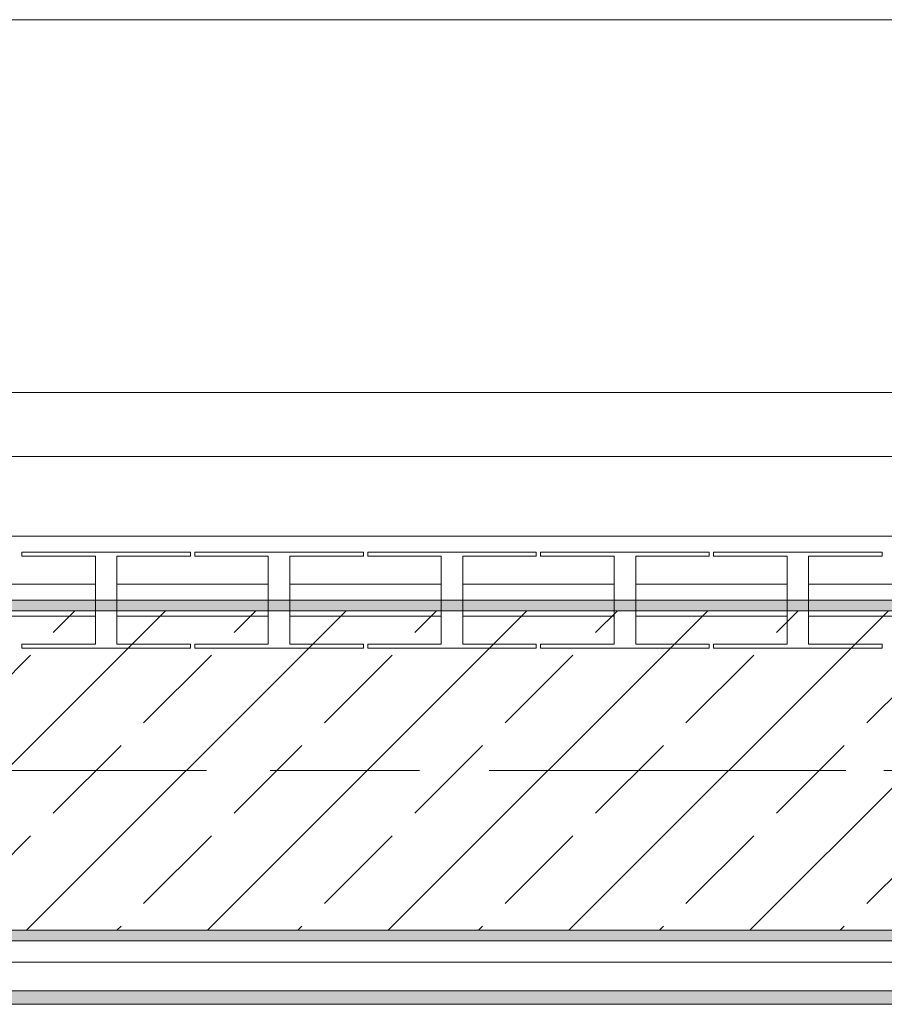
# Model space of a CAD drawing. Header units: metres. Extents: x -3.6 to 84.5, y -11 to 16.8.
# Tile 278 of 656: x 52.7 to 53.5, y 12.9 to 13.9. Entities that reach past the tile are written whole.
import ezdxf

# ---------------------------------------------------------------- set-up
doc = ezdxf.new("R2010")
doc.units = ezdxf.units.M
doc.header["$MEASUREMENT"] = 0
doc.linetypes.add('Achse', pattern=[0.2, 0.1, -0.05, 0, -0.05])
doc.linetypes.add('Strichlinie doppelt', pattern=[0.546806, 0.264583, -0.105833, 0.070556, -0.105833])
for name, color, linetype in [('301 - Elemente.Linie', 7, 'Continuous'), ('451 - Universal.Achsen Raster', 7, 'Continuous'), ('604 - Struktur.Wand Aussen', 7, 'Continuous'), ('608 - Struktur.Träger', 7, 'Continuous'), ('653 - Abdeckung.TB Verkofferung', 7, 'Continuous')]:
    doc.layers.add(name, color=color, linetype=linetype)
pattern_1 = [(45, (0, 0), (-0.01767767, 0.01767767), [0, -0.025])]

msp = doc.modelspace()

# ---------------------------------------------------------------- hatches: boundary and pattern name
at = {"layer": '608 - Struktur.Träger', "linetype": 'Continuous', "lineweight": 0, "true_color": 0x000000}
h = msp.add_hatch(dxfattribs=at)
h.set_pattern_fill('Gips_0001', color=18, style=0, pattern_type=2)
h.set_pattern_definition(pattern_1)
h.paths.add_polyline_path([(51.08999, 13.30998), (51.08999, 13.29998), (54.36999, 13.29998), (54.36999, 13.30998)])
h = msp.add_hatch(dxfattribs=at)
h.set_pattern_fill('Beton__Stahlbeton_0001', color=18, style=0, pattern_type=2)
h.set_pattern_definition([(45, (0, 0), (-0.08485281, 0.08485281), []), (45, (-0.04243, 0.04243), (-0.08485281, 0.08485281), [0.09, -0.03])])
h.paths.add_polyline_path([(50.77999, 12.99998), (51.08999, 12.99998), (54.36999, 12.99998), (54.68999, 12.99998), (57.96999, 12.99998), (58.28999, 12.99998), (61.56999, 12.99998), (61.87999, 12.99998), (61.87999, 13.29998), (61.56999, 13.29998), (58.28999, 13.29998), (57.96999, 13.29998), (54.68999, 13.29998), (54.36999, 13.29998), (51.08999, 13.29998), (50.77999, 13.29998)])
h = msp.add_hatch(dxfattribs=at)
h.set_pattern_fill('Gips_0001', color=18, style=0, pattern_type=2)
h.set_pattern_definition(pattern_1)
h.paths.add_polyline_path([(51.08999, 12.99998), (51.08999, 12.98998), (54.36999, 12.98998), (54.36999, 12.99998)])
at = {"layer": '653 - Abdeckung.TB Verkofferung', "linetype": 'Continuous', "lineweight": 0, "true_color": 0x000000}
h = msp.add_hatch(dxfattribs=at)
h.set_pattern_fill('Gips_0001', color=18, style=0, pattern_type=2)
h.set_pattern_definition(pattern_1)
h.paths.add_polyline_path([(50.99003, 12.93048), (58.02999, 12.93048), (58.02999, 12.94298), (50.99003, 12.94298)])

# ---------------------------------------------------------------- linework, layer by layer
at = {"layer": '301 - Elemente.Linie', "color": 7, "linetype": 'Continuous', "lineweight": 9}
for p, q in [((53.98499, 13.37), (51.58499, 13.37)), ((52.70667, 13.35125), (52.70667, 13.355)), ((52.70667, 13.35125), (52.70667, 13.355)), ((52.70667, 13.355), (52.86493, 13.355)), ((52.77565, 13.35125), (52.70667, 13.35125)), ((52.77565, 13.26875), (52.77565, 13.35125)), ((52.86493, 13.35125), (52.79594, 13.35125)), ((52.79594, 13.35125), (52.79594, 13.26875)), ((52.86493, 13.355), (52.86493, 13.35125)), ((52.86899, 13.35125), (52.86899, 13.355)), ((52.86899, 13.355), (53.02724, 13.355)), ((52.93797, 13.35125), (52.86899, 13.35125)), ((52.93797, 13.26875), (52.93797, 13.35125)), ((53.02724, 13.35125), (52.95826, 13.35125)), ((52.95826, 13.35125), (52.95826, 13.26875)), ((53.02724, 13.355), (53.02724, 13.35125)), ((53.02724, 13.355), (53.02724, 13.35125)), ((53.0313, 13.35125), (53.0313, 13.355)), ((53.0313, 13.355), (53.18956, 13.355)), ((53.10028, 13.35125), (53.0313, 13.35125)), ((53.10028, 13.26875), (53.10028, 13.35125)), ((53.18956, 13.35125), (53.12057, 13.35125)), ((53.12057, 13.35125), (53.12057, 13.26875)), ((53.18956, 13.355), (53.18956, 13.35125)), ((53.19362, 13.35125), (53.19362, 13.355)), ((53.19362, 13.35125), (53.19362, 13.355)), ((53.19362, 13.355), (53.35187, 13.355)), ((53.2626, 13.35125), (53.19362, 13.35125)), ((53.2626, 13.26875), (53.2626, 13.35125)), ((53.35187, 13.35125), (53.28289, 13.35125)), ((53.28289, 13.35125), (53.28289, 13.26875)), ((53.35187, 13.355), (53.35187, 13.35125)), ((53.35187, 13.355), (53.35187, 13.35125)), ((53.35593, 13.35125), (53.35593, 13.355)), ((53.35593, 13.355), (53.51419, 13.355)), ((53.42492, 13.35125), (53.35593, 13.35125)), ((53.42492, 13.26875), (53.42492, 13.35125)), ((53.51419, 13.35125), (53.4452, 13.35125)), ((53.4452, 13.35125), (53.4452, 13.26875)), ((53.51419, 13.355), (53.51419, 13.35125)), ((52.77565, 13.325), (52.63363, 13.325)), ((52.93797, 13.325), (52.79594, 13.325)), ((53.10028, 13.325), (52.95826, 13.325)), ((53.2626, 13.325), (53.12057, 13.325)), ((53.42492, 13.325), (53.28289, 13.325)), ((53.58723, 13.325), (53.4452, 13.325)), ((52.77565, 13.295), (52.63363, 13.295)), ((52.93797, 13.295), (52.79594, 13.295)), ((53.10028, 13.295), (52.95826, 13.295)), ((53.2626, 13.295), (53.12057, 13.295)), ((53.42492, 13.295), (53.28289, 13.295)), ((53.58723, 13.295), (53.4452, 13.295)), ((52.70667, 13.265), (52.70667, 13.26875)), ((52.70667, 13.265), (52.70667, 13.26875)), ((52.70667, 13.26875), (52.77565, 13.26875)), ((52.79594, 13.26875), (52.86493, 13.26875)), ((52.86493, 13.26875), (52.86493, 13.265)), ((52.86899, 13.265), (52.86899, 13.26875)), ((52.86899, 13.26875), (52.93797, 13.26875)), ((52.95826, 13.26875), (53.02724, 13.26875)), ((53.02724, 13.26875), (53.02724, 13.265)), ((53.02724, 13.26875), (53.02724, 13.265)), ((53.0313, 13.265), (53.0313, 13.26875)), ((53.0313, 13.26875), (53.10028, 13.26875)), ((53.12057, 13.26875), (53.18956, 13.26875)), ((53.18956, 13.26875), (53.18956, 13.265)), ((53.19362, 13.265), (53.19362, 13.26875)), ((53.19362, 13.265), (53.19362, 13.26875)), ((53.19362, 13.26875), (53.2626, 13.26875)), ((53.28289, 13.26875), (53.35187, 13.26875)), ((53.35187, 13.26875), (53.35187, 13.265)), ((53.35187, 13.26875), (53.35187, 13.265)), ((53.35593, 13.265), (53.35593, 13.26875)), ((53.35593, 13.26875), (53.42492, 13.26875)), ((53.4452, 13.26875), (53.51419, 13.26875)), ((53.51419, 13.26875), (53.51419, 13.265)), ((52.86493, 13.265), (52.70667, 13.265)), ((52.86493, 13.265), (52.70667, 13.265)), ((53.02724, 13.265), (52.86899, 13.265)), ((53.02724, 13.265), (52.86899, 13.265)), ((53.18956, 13.265), (53.0313, 13.265)), ((53.18956, 13.265), (53.0313, 13.265)), ((53.35187, 13.265), (53.19362, 13.265)), ((53.35187, 13.265), (53.19362, 13.265)), ((53.51419, 13.265), (53.35593, 13.265)), ((53.51419, 13.265), (53.35593, 13.265))]:
    msp.add_line(p, q, dxfattribs=at)
at = {"layer": '451 - Universal.Achsen Raster', "color": 160, "linetype": 'Strichlinie doppelt', "lineweight": 9, "true_color": 0x3232ff}
msp.add_line((64.93502, 13.14998), (-3.175, 13.14998), dxfattribs=at)
at = {"layer": '604 - Struktur.Wand Aussen', "color": 7, "linetype": 'Continuous', "lineweight": 13}
for p, q in [((53.965, 13.855), (51.565, 13.855)), ((51.565, 13.445), (53.965, 13.445))]:
    msp.add_line(p, q, dxfattribs=at)
at = {"layer": '608 - Struktur.Träger', "color": 7, "linetype": 'Continuous', "lineweight": 13}
for p, q in [((50.77999, 13.30998), (61.87999, 13.30998)), ((54.36999, 13.29998), (51.08999, 13.29998)), ((50.77999, 12.98998), (61.87999, 12.98998))]:
    msp.add_line(p, q, dxfattribs=at)
at = {"layer": '608 - Struktur.Träger', "color": 7, "linetype": 'Continuous', "lineweight": 5}
for p, q in [((54.36999, 13.30998), (51.08999, 13.30998)), ((54.36999, 12.98998), (51.08999, 12.98998))]:
    msp.add_line(p, q, dxfattribs=at)
at = {"layer": '608 - Struktur.Träger', "color": 7, "linetype": 'Achse', "lineweight": 9}
msp.add_line((50.77999, 13.14998), (61.87999, 13.14998), dxfattribs=at)
at = {"layer": '608 - Struktur.Träger', "color": 7, "linetype": 'Continuous', "lineweight": 13, "flags": 128}
msp.add_lwpolyline([(61.87999, 12.99998), (61.56999, 12.99998), (58.28999, 12.99998), (57.96999, 12.99998), (54.68999, 12.99998), (54.36999, 12.99998), (51.08999, 12.99998), (50.77999, 12.99998)], dxfattribs=at)
at = {"layer": '653 - Abdeckung.TB Verkofferung', "color": 7, "linetype": 'Continuous', "lineweight": 9}
for p, q in [((50.99003, 13.50498), (61.56998, 13.50498)), ((50.99003, 12.93048), (61.56998, 12.93048))]:
    msp.add_line(p, q, dxfattribs=at)
at = {"layer": '653 - Abdeckung.TB Verkofferung', "color": 7, "linetype": 'Continuous', "lineweight": 5}
for p, q in [((54.38249, 12.98998), (50.99003, 12.98998)), ((54.36999, 12.96998), (50.99003, 12.96998)), ((58.02999, 12.94298), (50.99003, 12.94298)), ((58.02999, 12.93048), (50.99003, 12.93048))]:
    msp.add_line(p, q, dxfattribs=at)

doc.saveas('drawing.dxf')
